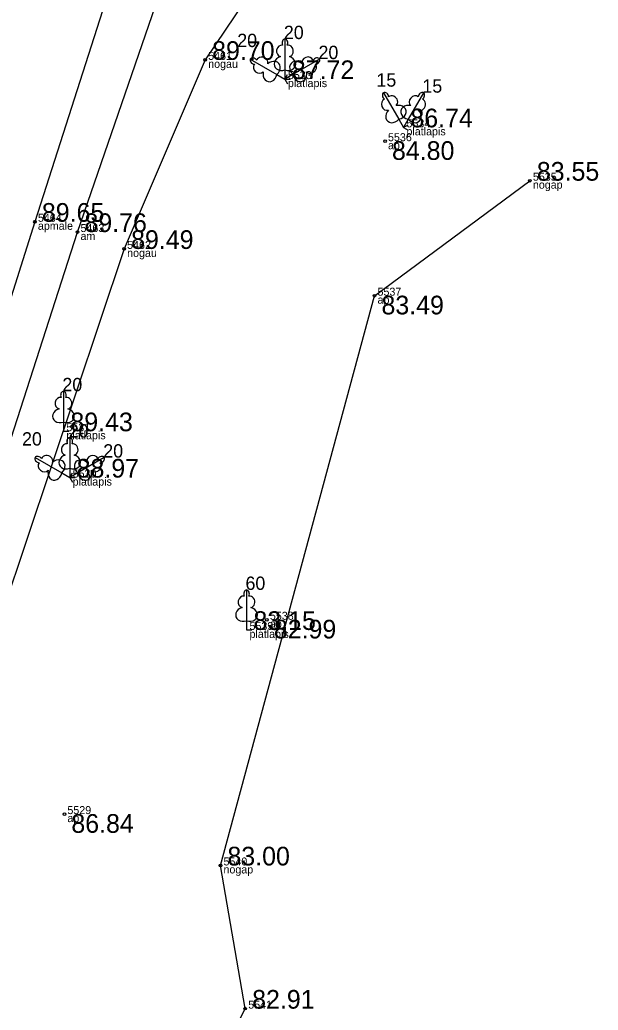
# Model space of a CAD drawing. Extents: x 614911 to 615803, y 262110 to 264311.
# Drawn here: x 615615.37 to 615637.07, y 262935.11 to 262972.23 of the extents above; entities that cross this region are included whole.
import ezdxf

# ---------------------------------------------------------------- set-up
doc = ezdxf.new("R2010")
doc.units = 0
for name, color, linetype in [('Level 1', 7, 'Continuous'), ('Level 31', 7, 'Continuous'), ('Level 37', 7, 'Continuous'), ('Level 53', 7, 'Continuous'), ('Level 54', 7, 'Continuous'), ('Level 57', 7, 'Continuous'), ('Level 58', 7, 'Continuous')]:
    doc.layers.add(name, color=color, linetype=linetype)

msp = doc.modelspace()

# ---------------------------------------------------------------- linework, layer by layer
at = {"layer": 'Level 1'}
for p, q in [((615625.32, 262970.353), (615625.32, 262970.006)), ((615625.019, 262970.179), (615625.32, 262970.006)), ((615625.32, 262970.006), (615625.42, 262970.179)), ((615625.621, 262970.179), (615625.32, 262970.006)), ((615625.32, 262970.006), (615625.52, 262970.006)), ((615625.32, 262970.006), (615625.42, 262969.833)), ((615629.595, 262968.499), (615629.768, 262968.198)), ((615629.941, 262968.499), (615629.768, 262968.198)), ((615629.768, 262968.198), (615629.941, 262968.298)), ((615629.768, 262968.198), (615629.941, 262968.098)), ((615617.011, 262957.155), (615617.011, 262956.808)), ((615617.011, 262956.808), (615617.211, 262956.808)), ((615616.944, 262955.245), (615617.245, 262955.072)), ((615617.245, 262955.419), (615617.245, 262955.072)), ((615617.245, 262955.072), (615617.345, 262955.245)), ((615617.546, 262955.245), (615617.245, 262955.072)), ((615617.245, 262955.072), (615617.445, 262955.072)), ((615617.245, 262955.072), (615617.345, 262954.899)), ((615623.879, 262949.709), (615623.879, 262949.362)), ((615623.879, 262949.362), (615624.079, 262949.362))]:
    msp.add_line(p, q, dxfattribs=at)
for points in [[(615625.32, 262971.506), (615625.32, 262970.353)], [(615625.41, 262971.274), (615625.409, 262971.275)], [(615624.021, 262970.756), (615625.019, 262970.179)], [(615624.267, 262970.717), (615624.266, 262970.717)], [(615626.619, 262970.756), (615625.621, 262970.179)], [(615626.463, 262970.562), (615626.463, 262970.564)], [(615629.018, 262969.497), (615629.595, 262968.499)], [(615629.212, 262969.341), (615629.21, 262969.341)], [(615630.518, 262969.497), (615629.941, 262968.499)], [(615630.479, 262969.251), (615630.479, 262969.252)], [(615617.011, 262958.308), (615617.011, 262957.155)], [(615617.101, 262958.076), (615617.1, 262958.077)], [(615617.245, 262956.572), (615617.245, 262955.419)], [(615617.335, 262956.34), (615617.334, 262956.341)], [(615615.946, 262955.822), (615616.944, 262955.245)], [(615618.544, 262955.822), (615617.546, 262955.245)], [(615616.192, 262955.783), (615616.191, 262955.783)], [(615618.388, 262955.628), (615618.388, 262955.63)], [(615623.879, 262950.862), (615623.879, 262949.709)], [(615623.969, 262950.63), (615623.968, 262950.631)]]:
    msp.add_lwpolyline(points, dxfattribs=at)
for centre, major_axis, ratio, start_param, end_param in [((615625.32, 262971.356), (0, -0.15), 0.707107, 3.14537, 5.287485), ((615625.32, 262971.356), (0, -0.15), 0.707107, 0.995701, 3.137816), ((615625.192, 262971.061), (-0.039, -0.212), 0.861323, 3.141593, 6.283185), ((615625.448, 262971.061), (0.039, -0.212), 0.861323, 0, 3.141593), ((615624.151, 262970.681), (0.13, -0.075), 0.707107, 3.14537, 5.287485), ((615624.151, 262970.681), (0.13, -0.075), 0.707107, 0.995701, 3.137816), ((615624.47, 262970.645), (0.203, -0.073), 0.861323, 0, 3.141593), ((615624.851, 262970.38), (-0.236, -0.218), 0.814445, 1.531171, 4.712389), ((615625.23, 262970.599), (0.307, 0.095), 0.814445, 1.570796, 4.752015), ((615625.41, 262970.599), (-0.307, 0.095), 0.814445, 1.531171, 4.712389), ((615625.789, 262970.38), (0.236, -0.218), 0.814445, 1.570796, 4.752015), ((615626.17, 262970.645), (-0.203, -0.073), 0.861323, 3.141593, 6.283185), ((615626.489, 262970.681), (-0.13, -0.075), 0.707107, 3.14537, 5.287485), ((615626.489, 262970.681), (-0.13, -0.075), 0.707107, 0.995701, 3.137816), ((615624.342, 262970.422), (0.165, -0.14), 0.861323, 3.141593, 6.283185), ((615626.298, 262970.422), (-0.165, -0.14), 0.861323, 0, 3.141593), ((615624.762, 262970.225), (0.071, 0.313), 0.814445, 1.570796, 4.752015), ((615625.878, 262970.225), (-0.071, 0.313), 0.814445, 1.531171, 4.712389), ((615629.129, 262969.048), (0.073, -0.203), 0.861323, 3.141593, 6.283185), ((615629.093, 262969.367), (0.075, -0.13), 0.707107, 3.14537, 5.287485), ((615629.093, 262969.367), (0.075, -0.13), 0.707107, 0.995701, 3.137816), ((615629.352, 262969.176), (0.14, -0.165), 0.861323, 0, 3.141593), ((615630.184, 262969.176), (-0.14, -0.165), 0.861323, 3.141593, 6.283185), ((615630.443, 262969.367), (-0.075, -0.13), 0.707107, 3.14537, 5.287485), ((615630.407, 262969.048), (-0.073, -0.203), 0.861323, 0, 3.141593), ((615630.443, 262969.367), (-0.075, -0.13), 0.707107, 0.995701, 3.137816), ((615629.394, 262968.667), (0.218, 0.236), 0.814445, 1.570796, 4.752015), ((615629.549, 262968.756), (-0.313, -0.071), 0.814445, 1.531171, 4.712389), ((615629.987, 262968.756), (0.313, -0.071), 0.814445, 1.570796, 4.752015), ((615630.142, 262968.667), (-0.218, 0.236), 0.814445, 1.531171, 4.712389), ((615616.883, 262957.863), (-0.039, -0.212), 0.861323, 3.141593, 6.283185), ((615617.011, 262958.158), (0, -0.15), 0.707107, 3.14537, 5.287485), ((615617.011, 262958.158), (0, -0.15), 0.707107, 0.995701, 3.137816), ((615617.139, 262957.863), (0.039, -0.212), 0.861323, 0, 3.141593), ((615616.921, 262957.401), (0.307, 0.095), 0.814445, 1.570796, 4.752015), ((615617.101, 262957.401), (-0.307, 0.095), 0.814445, 1.531171, 4.712389), ((615617.245, 262956.422), (0, -0.15), 0.707107, 3.14537, 5.287485), ((615617.245, 262956.422), (0, -0.15), 0.707107, 0.995701, 3.137816), ((615617.117, 262956.127), (-0.039, -0.212), 0.861323, 3.141593, 6.283185), ((615617.373, 262956.127), (0.039, -0.212), 0.861323, 0, 3.141593), ((615616.076, 262955.747), (0.13, -0.075), 0.707107, 3.14537, 5.287485), ((615616.076, 262955.747), (0.13, -0.075), 0.707107, 0.995701, 3.137816), ((615616.395, 262955.711), (0.203, -0.073), 0.861323, 0, 3.141593), ((615617.155, 262955.665), (0.307, 0.095), 0.814445, 1.570796, 4.752015), ((615617.335, 262955.665), (-0.307, 0.095), 0.814445, 1.531171, 4.712389), ((615618.095, 262955.711), (-0.203, -0.073), 0.861323, 3.141593, 6.283185), ((615618.414, 262955.747), (-0.13, -0.075), 0.707107, 3.14537, 5.287485), ((615618.414, 262955.747), (-0.13, -0.075), 0.707107, 0.995701, 3.137816), ((615616.267, 262955.488), (0.165, -0.14), 0.861323, 3.141593, 6.283185), ((615616.776, 262955.446), (-0.236, -0.218), 0.814445, 1.531171, 4.712389), ((615617.714, 262955.446), (0.236, -0.218), 0.814445, 1.570796, 4.752015), ((615618.223, 262955.488), (-0.165, -0.14), 0.861323, 0, 3.141593), ((615616.687, 262955.291), (0.071, 0.313), 0.814445, 1.570796, 4.752015), ((615617.803, 262955.291), (-0.071, 0.313), 0.814445, 1.531171, 4.712389), ((615623.751, 262950.417), (-0.039, -0.212), 0.861323, 3.141593, 6.283185), ((615623.879, 262950.712), (0, -0.15), 0.707107, 3.14537, 5.287485), ((615623.879, 262950.712), (0, -0.15), 0.707107, 0.995701, 3.137816), ((615624.007, 262950.417), (0.039, -0.212), 0.861323, 0, 3.141593), ((615623.789, 262949.955), (0.307, 0.095), 0.814445, 1.570796, 4.752015), ((615623.969, 262949.955), (-0.307, 0.095), 0.814445, 1.531171, 4.712389)]:
    msp.add_ellipse(centre, major_axis=major_axis, ratio=ratio, start_param=start_param, end_param=end_param, dxfattribs=at)
at = {"layer": 'Level 31'}
for points in [[(615632.734, 262974.874), (615627.762, 262975.783), (615624.583, 262974.081), (615622.329, 262970.726), (615619.288, 262963.641), (615611.976, 262941.852), (615605.37, 262920.098), (615598.524, 262898.844), (615592.115, 262877.692), (615586.071, 262858.355), (615583.42, 262849.533), (615582.048, 262845.554), (615581.571, 262838.931), (615579.909, 262826.022), (615579.783, 262825.588), (615576.605, 262812.081)], [(615581.33, 262813.385), (615587.235, 262840.341), (615585.874, 262843.893), (615588.538, 262850.225), (615593.068, 262864.597), (615600.932, 262884.287), (615612.047, 262917.578), (615615.98, 262929.024), (615621.827, 262931.099), (615623.831, 262935.169), (615622.903, 262940.536), (615628.682, 262961.888), (615634.511, 262966.199), (615634.511, 262966.199)]]:
    msp.add_lwpolyline(points, dxfattribs=at)
at = {"layer": 'Level 37'}
for points in [[(615633.153, 262995.478), (615630.105, 262994.778), (615627.249, 262993.097), (615624.165, 262989.775), (615623.012, 262986.721), (615615.941, 262964.659), (615608.941, 262942.572), (615602.23, 262921.018), (615595.493, 262899.514), (615589.041, 262878.574), (615583.023, 262859.136), (615579.804, 262848.845), (615577.579, 262826.156), (615572.51, 262808.384), (615566.84, 262788.492), (615562.353, 262772.755), (615562.228, 262772.268), (615562.322, 262770.686), (615563.546, 262768.507), (615565.703, 262767.319), (615569.868, 262766.432), (615584.992, 262762.796)], [(615576.19, 262811.993), (615576.066, 262812.682), (615575.818, 262813.59), (615579.291, 262825.832), (615581.523, 262848.494), (615584.551, 262858.603), (615590.575, 262878.181), (615597.215, 262899.18), (615604.023, 262920.582), (615610.418, 262942.235), (615617.538, 262964.274), (615623.159, 262980.563)]]:
    msp.add_lwpolyline(points, dxfattribs=at)
at = {"layer": 'Level 57'}
for centre in [(615622.329, 262970.726), (615629.076, 262967.678), (615634.511, 262966.199), (615615.941, 262964.659), (615617.538, 262964.274), (615619.288, 262963.641), (615628.682, 262961.888), (615624.644, 262949.743), (615617.047, 262942.46), (615622.903, 262940.536), (615623.831, 262935.169)]:
    msp.add_circle(centre, 0.05, dxfattribs=at)
at = {"layer": 'Level 58'}
for centre in [(615622.329, 262970.726), (615629.076, 262967.678), (615634.511, 262966.199), (615615.941, 262964.659), (615617.538, 262964.274), (615619.288, 262963.641), (615628.682, 262961.888), (615624.644, 262949.743), (615617.047, 262942.46), (615622.903, 262940.536), (615623.831, 262935.169)]:
    msp.add_circle(centre, 0.05, dxfattribs=at)

# ---------------------------------------------------------------- texts
at = {"layer": 'Level 1'}
for s, p in [(' 20', (615625.095, 262971.506)), (' 20', (615623.346, 262971.206)), (' 20', (615626.394, 262970.756)), (' 15', (615628.568, 262969.722)), (' 15', (615630.293, 262969.497)), (' 20', (615616.786, 262958.308)), (' 20', (615617.02, 262956.572)), (' 20', (615615.271, 262956.272)), (' 20', (615618.319, 262955.822)), (' 60', (615623.654, 262950.862))]:
    msp.add_text(s, height=0.5, dxfattribs=at).set_placement(p)
at = {"layer": 'Level 53'}
for s, p in [(' nogau', (615622.329, 262970.426)), (' platlapis', (615625.32, 262969.706)), (' platlapis', (615629.768, 262967.898)), (' ap', (615629.076, 262967.378)), (' nogap', (615634.511, 262965.899)), (' apmale', (615615.941, 262964.359)), (' am', (615617.538, 262963.974)), (' nogau', (615619.288, 262963.341)), (' ap', (615628.682, 262961.588)), (' platlapis', (615617.011, 262956.508)), (' platlapis', (615617.245, 262954.772)), (' ap', (615624.644, 262949.443)), (' platlapis', (615623.879, 262949.062)), (' ap', (615617.047, 262942.16)), (' nogap', (615622.903, 262940.236))]:
    msp.add_text(s, height=0.3, dxfattribs=at).set_placement(p)
at = {"layer": 'Level 54'}
for s, p in [(' 5461', (615622.329, 262970.726)), (' 5533', (615625.32, 262970.006)), (' 5534', (615629.768, 262968.198)), (' 5536', (615629.076, 262967.678)), (' 5535', (615634.511, 262966.199)), (' 5464', (615615.941, 262964.659)), (' 5463', (615617.538, 262964.274)), (' 5462', (615619.288, 262963.641)), (' 5537', (615628.682, 262961.888)), (' 5531', (615617.011, 262956.808)), (' 5530', (615617.245, 262955.072)), (' 5538', (615624.644, 262949.743)), (' 5539', (615623.879, 262949.362)), (' 5529', (615617.047, 262942.46)), (' 5540', (615622.903, 262940.536)), (' 5541', (615623.831, 262935.169))]:
    msp.add_text(s, height=0.3, dxfattribs=at).set_placement(p)
at = {"layer": 'Level 58'}
for s, p in [(' 89.70', (615622.329, 262970.726)), (' 87.72', (615625.32, 262970.006)), (' 86.74', (615629.768, 262968.198)), (' 84.80', (615629.076, 262966.978)), (' 83.55', (615634.511, 262966.199)), (' 89.65', (615615.941, 262964.659)), (' 89.76', (615617.538, 262964.274)), (' 89.49', (615619.288, 262963.641)), (' 83.49', (615628.682, 262961.188)), (' 89.43', (615617.011, 262956.808)), (' 88.97', (615617.245, 262955.072)), (' 83.15', (615623.879, 262949.362)), (' 82.99', (615624.644, 262949.043)), (' 86.84', (615617.047, 262941.76)), (' 83.00', (615622.903, 262940.536)), (' 82.91', (615623.831, 262935.169))]:
    msp.add_text(s, height=0.7, dxfattribs=at).set_placement(p)

doc.saveas('drawing.dxf')
